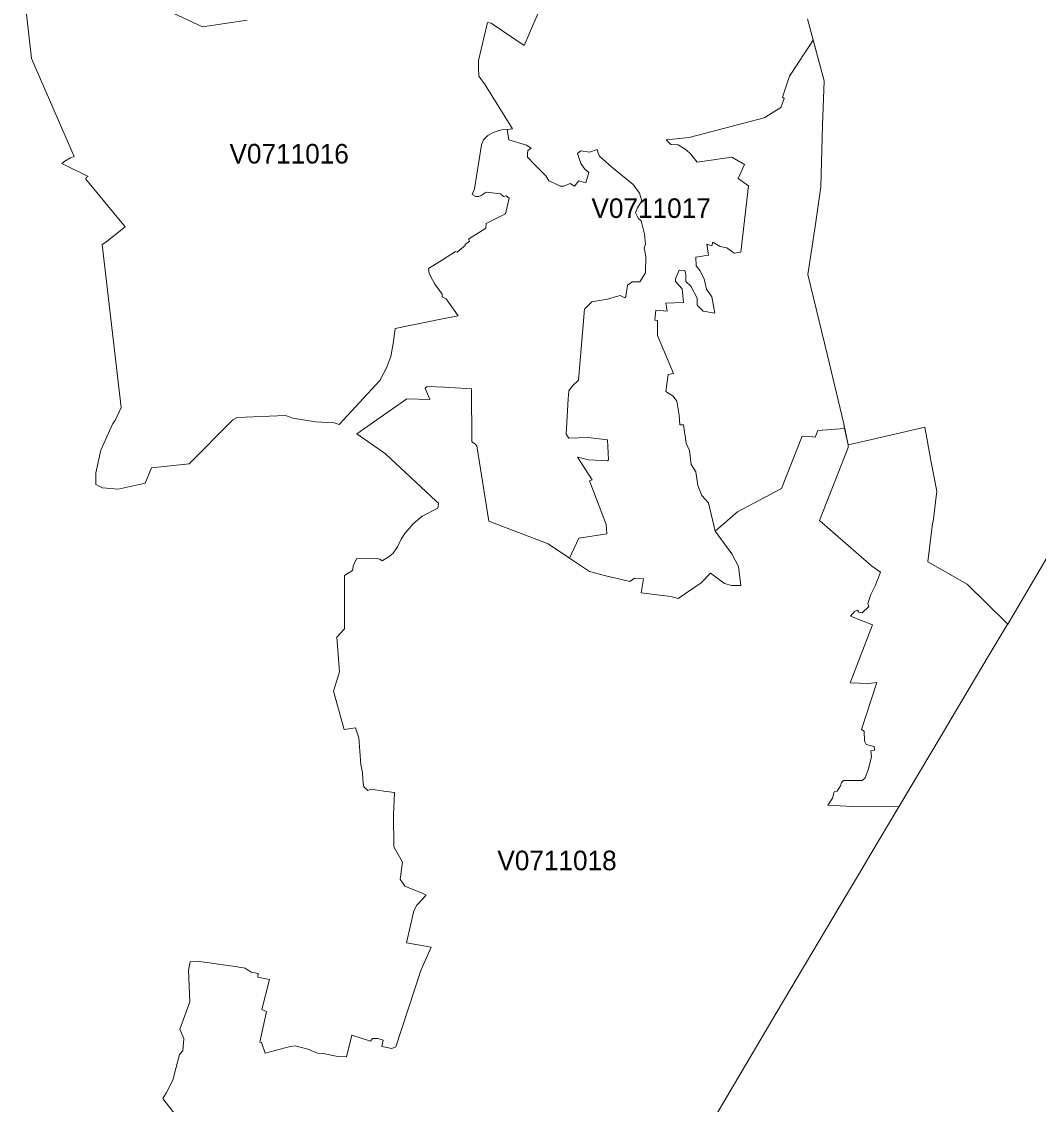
# Model space of a CAD drawing. Extents: x 369010 to 735936, y 6377141 to 6616555.
# Drawn here: x 556765 to 561961, y 6431244 to 6436776 of the extents above; entities that cross this region are included whole.
import ezdxf
from ezdxf.enums import TextEntityAlignment as Align

# ---------------------------------------------------------------- set-up
doc = ezdxf.new("R2010")
doc.units = 0
doc.header["$LTSCALE"] = 40
doc.layers.add('3', color=7, linetype='Continuous', lineweight=13)
doc.layers.add('4', color=7, linetype='Continuous')

msp = doc.modelspace()

# ---------------------------------------------------------------- linework, layer by layer
at = {"layer": '3'}
for points in [[(558362.5, 6434725.29), (558265.85, 6434731.58), (558150.49, 6434750.45), (558112.59, 6434763.03), (557866.98, 6434752.6), (557843.98, 6434742.17), (557621.37, 6434517.42), (557428.23, 6434496.4), (557396.79, 6434418.61), (557258.09, 6434387.17), (557178.32, 6434393.45), (557144.72, 6434410.17), (557144.72, 6434471.08), (557169.88, 6434586.6), (557230.79, 6434723.14), (557243.36, 6434737.87), (557272.82, 6434805.06), (557176.17, 6435636.89), (557195.2, 6435649.46), (557293.84, 6435727.25), (557092.26, 6435970.87), (557094.41, 6435979.31), (557104.84, 6435985.6), (556970.45, 6436050.81), (556985.18, 6436063.39), (557014.64, 6436080.11), (557033.5, 6436086.4), (556815.04, 6436588.53), (556764.73, 6437042.18)], [(556764.73, 6437042.18), (556815.04, 6436588.53), (557033.5, 6436086.4), (557014.64, 6436080.11), (556985.18, 6436063.39), (556970.45, 6436050.81), (557104.84, 6435985.6), (557094.41, 6435979.31), (557092.26, 6435970.87), (557293.84, 6435727.25), (557195.2, 6435649.46), (557176.17, 6435636.89), (557272.82, 6434805.06), (557243.36, 6434737.87), (557230.79, 6434723.14), (557169.88, 6434586.6), (557144.72, 6434471.08), (557144.72, 6434410.17), (557178.32, 6434393.45), (557258.09, 6434387.17), (557396.79, 6434418.61), (557428.23, 6434496.4), (557621.37, 6434517.42), (557843.98, 6434742.17), (557866.98, 6434752.6), (558112.59, 6434763.03), (558150.49, 6434750.45), (558265.85, 6434731.58), (558362.5, 6434725.29), (558387.66, 6434716.85), (558595.53, 6434941.6), (558629.13, 6435006.81), (558652.3, 6435065.57), (558662.73, 6435130.78), (558673.15, 6435208.4), (558916.28, 6435256.72), (558996.22, 6435273.61), (558934.48, 6435359.34), (558914.79, 6435370.59), (558914.62, 6435382.84), (558876.89, 6435435.3), (558864.31, 6435456.32), (558847.43, 6435489.92), (558843.29, 6435515.08), (558916.28, 6435558.6), (558982.15, 6435602.3), (558990.59, 6435597.99), (559031.47, 6435631.76), (559031.47, 6435637.38), (559053.81, 6435654.26), (559048.18, 6435664.03), (559136.73, 6435721.62), (559138.22, 6435744.13), (559237.85, 6435793.29), (559256.22, 6435874.88), (559240.67, 6435885.97), (559226.76, 6435881.83), (559212.7, 6435895.9), (559138.22, 6435905.66), (559112.9, 6435887.46), (559101.64, 6435881.83), (559086.25, 6435881.83), (559066.56, 6435893.09), (559079.13, 6435922.55), (559114.22, 6436147.47), (559125.48, 6436172.62), (559146.66, 6436193.81), (559178.93, 6436212.01), (559216.83, 6436223.27), (559245.63, 6436225.58), (559273.44, 6436227.9), (559133.92, 6436453.65), (559101.31, 6436497.84), (559098.99, 6436539.71), (559098.99, 6436576.95), (559145.5, 6436772.41), (559164.2, 6436767.61), (559333.84, 6436653.74), (559429.34, 6436879.32)], [(557214.07, 6436973), (557688.57, 6436750.23), (557917.3, 6436783.83)], [(557917.3, 6436783.83), (557688.57, 6436750.23), (557214.07, 6436973)], [(559429.34, 6436879.32), (559333.84, 6436653.74), (559164.2, 6436767.61), (559145.5, 6436772.41), (559098.99, 6436576.95), (559098.99, 6436539.71), (559101.31, 6436497.84), (559133.92, 6436453.65), (559273.44, 6436227.9), (559245.63, 6436225.58), (559254.9, 6436172.13), (559345.6, 6436144.16), (559368.77, 6436130.25), (559352.55, 6436118.5), (559350.23, 6436102.28), (559350.23, 6436083.58), (559385.15, 6436046.51), (559443.24, 6435988.25), (559459.46, 6435962.6), (559489.75, 6435948.7), (559517.72, 6435934.79), (559536.26, 6435934.79), (559568.86, 6435948.7), (559589.71, 6435934.79), (559613.05, 6435962.6), (559647.81, 6435953.33), (559664.19, 6436004.64), (559643.17, 6436023.17), (559622.32, 6436051.14), (559605.93, 6436102.28), (559615.37, 6436111.55), (559624.64, 6436116.19), (559666.51, 6436109.23), (559706.06, 6436123.14), (559710.7, 6436104.6), (559717.65, 6436088.38), (559780.37, 6436032.44), (559889.77, 6435944.06), (559922.21, 6435899.87), (559933.96, 6435860.32), (559912.94, 6435825.4), (559901.36, 6435799.74), (559915.26, 6435771.94), (559931.65, 6435757.87), (559947.86, 6435690.51), (559952.5, 6435639.2), (559945.55, 6435620.67), (559954.82, 6435576.48), (559952.5, 6435492.73), (559924.53, 6435446.23), (559885.14, 6435446.23), (559861.8, 6435429.84), (559852.53, 6435371.75), (559847.9, 6435364.8), (559824.56, 6435376.38), (559757.2, 6435357.68), (559678.09, 6435343.78), (559640.85, 6435306.54), (559610.73, 6434943.59), (559580.45, 6434915.79), (559561.91, 6434890.13), (559557.11, 6434848.26), (559547.84, 6434669.02), (559561.91, 6434648.17), (559659.56, 6434650.48), (559759.52, 6434638.9), (559764.16, 6434536.45), (559759.52, 6434531.82), (559664.19, 6434536.45), (559605.93, 6434550.35), (559680.41, 6434434.17), (559666.51, 6434429.37), (559752.57, 6434206.1), (559754.89, 6434159.6), (559613.05, 6434136.26), (559564.23, 6434033.98), (559666.51, 6433966.45), (559743.3, 6433945.44), (559873.39, 6433915.31), (559896.72, 6433931.53), (559943.23, 6433929.22), (559931.65, 6433857.06), (560012.91, 6433847.79), (560082.75, 6433838.52), (560119.99, 6433829.25)], [(560119.99, 6433829.25), (560238.49, 6433908.36), (560285.16, 6433957.19), (560357.16, 6433905.88), (560392.08, 6433894.29), (560440.9, 6433894.29), (560429.32, 6433992.11), (560394.39, 6434057.15), (560309.33, 6434171.68), (560275.73, 6434317.82), (560240.97, 6434355.06), (560219.95, 6434406.2), (560210.69, 6434476.04), (560187.35, 6434513.28), (560178.08, 6434585.27), (560161.86, 6434622.51), (560147.79, 6434715.69), (560129.26, 6434715.69), (560124.62, 6434764.51), (560113.04, 6434836.67), (560094.34, 6434862.16), (560057.1, 6434885.5), (560068.85, 6434973.88), (560096.65, 6434978.51), (560015.39, 6435171.65), (560015.39, 6435248.45), (560001.32, 6435250.77), (560005.96, 6435301.91), (560064.21, 6435297.27), (560057.1, 6435336.83), (560147.96, 6435341.46), (560140.84, 6435411.3), (560106.09, 6435448.54), (560106.09, 6435462.45), (560124.62, 6435506.63), (560154.91, 6435504.32), (560159.54, 6435485.78), (560159.54, 6435448.54), (560185.03, 6435425.21), (560217.64, 6435362.48), (560217.64, 6435327.56), (560247.92, 6435297.27), (560308.33, 6435285.69), (560292.11, 6435369.43), (560264.14, 6435408.99), (560252.56, 6435462.45), (560231.54, 6435504.32), (560213, 6435527.65), (560210.69, 6435571.84), (560275.73, 6435583.43), (560266.46, 6435639.37), (560292.11, 6435629.94), (560296.75, 6435648.64), (560333.99, 6435627.62), (560368.74, 6435620.67), (560405.98, 6435592.7), (560440.9, 6435597.5), (560480.46, 6435937.11), (560427, 6435974.35), (560459.44, 6436046.51), (560394.39, 6436083.75), (560217.64, 6436058.09), (560182.71, 6436099.97), (560161.86, 6436120.99), (560119.99, 6436146.47), (560082.75, 6436148.79), (560059.58, 6436172.13), (560175.76, 6436183.71), (560559.57, 6436283.84), (560645.63, 6436337.3), (560661.85, 6436383.81), (560652.58, 6436390.76), (560689.65, 6436497.84), (560809.64, 6436682.21), (560780.52, 6436790.78)], [(560780.52, 6436790.78), (560865.75, 6436473.67), (560857.97, 6436247.6), (560848.54, 6435932.81), (560819.74, 6435728.58), (560782.83, 6435484.62), (560881.97, 6435077.81), (560966.05, 6434720.33), (560988.55, 6434613.58), (561109.7, 6434641.05), (561380.3, 6434704.11), (561413.24, 6434525.69), (561442.7, 6434376.9), (561423.33, 6434222.16), (561420.68, 6434211.57), (561395.36, 6434015.28), (561597.94, 6433901.58), (561799.52, 6433702.81), (561804.65, 6433697.84), (562020.97, 6434064.6)], [(559759.52, 6434531.82), (559764.16, 6434536.45), (559759.52, 6434638.9), (559659.56, 6434650.48), (559561.91, 6434648.17), (559547.84, 6434669.02), (559557.11, 6434848.26), (559561.91, 6434890.13), (559580.45, 6434915.79), (559610.73, 6434943.59), (559640.85, 6435306.54), (559678.09, 6435343.78), (559757.2, 6435357.68), (559824.56, 6435376.38), (559847.9, 6435364.8), (559852.53, 6435371.75), (559861.8, 6435429.84), (559885.14, 6435446.23), (559924.53, 6435446.23), (559952.5, 6435492.73), (559954.82, 6435576.48), (559945.55, 6435620.67), (559952.5, 6435639.2), (559947.86, 6435690.51), (559931.65, 6435757.87), (559915.26, 6435771.94), (559901.36, 6435799.74), (559912.94, 6435825.4), (559933.96, 6435860.32), (559922.21, 6435899.87), (559889.77, 6435944.06), (559780.37, 6436032.44), (559717.65, 6436088.38), (559710.7, 6436104.6), (559706.06, 6436123.14), (559666.51, 6436109.23), (559624.64, 6436116.19), (559615.37, 6436111.55), (559605.93, 6436102.28), (559622.32, 6436051.14), (559643.17, 6436023.17), (559664.19, 6436004.64), (559647.81, 6435953.33), (559613.05, 6435962.6), (559589.71, 6435934.79), (559568.86, 6435948.7), (559536.26, 6435934.79), (559517.72, 6435934.79), (559489.75, 6435948.7), (559459.46, 6435962.6), (559443.24, 6435988.25), (559385.15, 6436046.51), (559350.23, 6436083.58), (559350.23, 6436102.28), (559352.55, 6436118.5), (559368.77, 6436130.25), (559345.6, 6436144.16), (559254.9, 6436172.13), (559245.63, 6436225.58), (559216.83, 6436223.27), (559178.93, 6436212.01), (559146.66, 6436193.81), (559125.48, 6436172.62), (559114.22, 6436147.47), (559079.13, 6435922.55), (559066.56, 6435893.09), (559086.25, 6435881.83), (559101.64, 6435881.83), (559112.9, 6435887.46), (559138.22, 6435905.66), (559212.7, 6435895.9), (559226.76, 6435881.83), (559240.67, 6435885.97), (559256.22, 6435874.88), (559237.85, 6435793.29), (559138.22, 6435744.13), (559136.73, 6435721.62), (559048.18, 6435664.03), (559053.81, 6435654.26), (559031.47, 6435637.38), (559031.47, 6435631.76), (558990.59, 6435597.99), (558982.15, 6435602.3), (558916.28, 6435558.6), (558843.29, 6435515.08), (558847.43, 6435489.92), (558864.31, 6435456.32), (558876.89, 6435435.3), (558914.62, 6435382.84), (558914.79, 6435370.59), (558934.48, 6435359.34), (558996.22, 6435273.61), (558916.28, 6435256.72), (558673.15, 6435208.4), (558662.73, 6435130.78), (558652.3, 6435065.57), (558629.13, 6435006.81), (558595.53, 6434941.6), (558387.66, 6434716.85), (558362.5, 6434725.29)], [(557594.07, 6431580.71), (557573.05, 6431626.89), (557623.53, 6431767.73), (557617.24, 6431929.43), (557625.68, 6431971.47), (557673.84, 6431973.62), (557856.56, 6431948.3), (557906.87, 6431939.86), (557938.48, 6431919), (557974.06, 6431912.72), (557972.08, 6431893.68), (558030.83, 6431881.1), (557993.1, 6431727.85), (558016.1, 6431717.26), (557982.5, 6431561.85), (557990.95, 6431559.7), (558009.81, 6431505.08), (558137.91, 6431538.68), (558163.07, 6431542.98), (558228.11, 6431526.1), (558276.44, 6431505.08), (558305.9, 6431503.09), (558381.37, 6431488.36), (558425.56, 6431486.21), (558452.87, 6431597.6), (558547.37, 6431565.98), (558557.8, 6431580.71), (558585.1, 6431580.71), (558612.41, 6431572.27), (558606.12, 6431538.68), (558656.44, 6431528.25), (558677.46, 6431536.69), (558805.56, 6431927.28), (558818.13, 6431958.89), (558858.02, 6432047.1), (558732.07, 6432068.12), (558769.81, 6432231.97), (558784.54, 6432261.27), (558807.71, 6432286.59), (558832.86, 6432311.75), (558811.85, 6432322.17), (558723.63, 6432357.92), (558698.47, 6432393.67), (558711.05, 6432481.88), (558667.03, 6432559.67), (558664.88, 6432723.52), (558671.17, 6432836.89), (558616.55, 6432843.18), (558549.36, 6432853.61), (558534.63, 6432847.32), (558513.77, 6432866.35), (558509.47, 6432883.07), (558507.32, 6432937.68), (558499.04, 6432979.72), (558488.45, 6433116.26), (558471.73, 6433166.74), (558412.98, 6433158.3), (558358.36, 6433355.74), (558389.81, 6433454.39), (558375.08, 6433630.98), (558414.97, 6433672.85), (558414.97, 6433945.93), (558454.85, 6433971.25), (558461.14, 6434000.55), (558478.02, 6434032.16), (558566.24, 6434034.15), (558595.53, 6434030.01), (558608.11, 6434021.57), (558643.86, 6434042.59), (558662.73, 6434059.47), (558685.9, 6434093.07), (558704.76, 6434130.8), (558723.63, 6434160.26), (558765.67, 6434210.74), (558811.85, 6434248.47), (558891.62, 6434290.51), (558895.76, 6434315.67), (558883.18, 6434326.26), (558624.99, 6434567.73), (558478.02, 6434670.67), (558734.06, 6434849.25), (558851.73, 6434845.12), (558826.58, 6434903.87), (558837, 6434912.31), (558926.04, 6434908.17), (559063.74, 6434899.73), (559065.07, 6434628.47), (559079.13, 6434620.03), (559090.39, 6434608.78), (559152.29, 6434223.65), (559455.66, 6434106.97), (559564.23, 6434033.98), (559613.05, 6434136.26), (559754.89, 6434159.6), (559752.57, 6434206.1), (559666.51, 6434429.37), (559680.41, 6434434.17), (559605.93, 6434550.35), (559664.19, 6434536.45), (559759.52, 6434531.82)], [(560307.01, 6431178.87), (560620.31, 6431709.97), (560986.4, 6432322.01), (561042.34, 6432417.01), (561104.57, 6432523.59), (561243.26, 6432755.96), (561248.06, 6432763.9), (561011.72, 6432765.72), (560884.29, 6432772.67), (560908.45, 6432808.75), (560917.06, 6432839.7), (560932.45, 6432843.18), (560949.66, 6432870.82), (560954.96, 6432888.03), (560965.22, 6432898.29), (561059.89, 6432898.29), (561075.28, 6432912.03), (561090.84, 6432953.4), (561108.05, 6433018.78), (561104.57, 6433049.73), (561123.44, 6433053.2), (561121.78, 6433072.24), (561080.57, 6433082.5), (561071.97, 6433099.71), (561070.15, 6433151.35), (561056.41, 6433158.3), (561135.52, 6433399.27), (561094.31, 6433394.14), (560999.64, 6433397.62), (561113.18, 6433693.7), (561001.3, 6433738.56), (561021.99, 6433762.55), (561037.54, 6433769.5), (561044.33, 6433759.08), (561059.89, 6433755.77), (561094.31, 6433786.72), (561089.18, 6433802.11), (561104.57, 6433848.62), (561126.92, 6433893.47), (561154.55, 6433962.32), (561108.05, 6433995.09), (560843.08, 6434227.45), (560989.22, 6434599.34), (560988.55, 6434613.58), (560970.84, 6434697.49), (560834.47, 6434687.06), (560820.73, 6434652.63), (560793.09, 6434656.11), (560753.54, 6434657.93), (560648.61, 6434390.97), (560423.19, 6434270.49), (560309.33, 6434171.68), (560394.39, 6434057.15), (560429.32, 6433992.11), (560440.9, 6433894.29), (560392.08, 6433894.29), (560357.16, 6433905.88), (560285.16, 6433957.19), (560238.49, 6433908.36), (560119.99, 6433829.25), (560082.75, 6433838.52), (560012.91, 6433847.79), (559931.65, 6433857.06), (559943.23, 6433929.22), (559896.72, 6433931.53), (559873.39, 6433915.31), (559743.3, 6433945.44), (559666.51, 6433966.45), (559564.23, 6434033.98), (559455.66, 6434106.97), (559152.29, 6434223.65), (559090.39, 6434608.78), (559079.13, 6434620.03), (559065.07, 6434628.47), (559063.74, 6434899.73), (558926.04, 6434908.17), (558837, 6434912.31), (558826.58, 6434903.87), (558851.73, 6434845.12), (558734.06, 6434849.25), (558478.02, 6434670.67), (558624.99, 6434567.73), (558883.18, 6434326.26), (558895.76, 6434315.67), (558891.62, 6434290.51), (558811.85, 6434248.47), (558765.67, 6434210.74), (558723.63, 6434160.26), (558704.76, 6434130.8), (558685.9, 6434093.07), (558662.73, 6434059.47), (558643.86, 6434042.59), (558608.11, 6434021.57), (558595.53, 6434030.01), (558566.24, 6434034.15)], [(558566.24, 6434034.15), (558478.02, 6434032.16), (558461.14, 6434000.55), (558454.85, 6433971.25), (558414.97, 6433945.93), (558414.97, 6433672.85), (558375.08, 6433630.98), (558389.81, 6433454.39), (558358.36, 6433355.74), (558412.98, 6433158.3), (558471.73, 6433166.74), (558488.45, 6433116.26), (558499.04, 6432979.72), (558507.32, 6432937.68), (558509.47, 6432883.07), (558513.77, 6432866.35), (558534.63, 6432847.32), (558549.36, 6432853.61), (558616.55, 6432843.18), (558671.17, 6432836.89), (558664.88, 6432723.52), (558667.03, 6432559.67), (558711.05, 6432481.88), (558698.47, 6432393.67), (558723.63, 6432357.92), (558811.85, 6432322.17), (558832.86, 6432311.75), (558807.71, 6432286.59), (558784.54, 6432261.27), (558769.81, 6432231.97), (558732.07, 6432068.12), (558858.02, 6432047.1), (558818.13, 6431958.89), (558805.56, 6431927.28), (558677.46, 6431536.69), (558656.44, 6431528.25), (558606.12, 6431538.68), (558612.41, 6431572.27), (558585.1, 6431580.71), (558557.8, 6431580.71), (558547.37, 6431565.98), (558452.87, 6431597.6), (558425.56, 6431486.21), (558381.37, 6431488.36), (558305.9, 6431503.09), (558276.44, 6431505.08), (558228.11, 6431526.1), (558163.07, 6431542.98), (558137.91, 6431538.68), (558009.81, 6431505.08), (557990.95, 6431559.7), (557982.5, 6431561.85), (558016.1, 6431717.26), (557993.1, 6431727.85), (558030.83, 6431881.1), (557972.08, 6431893.68), (557974.06, 6431912.72), (557938.48, 6431919), (557906.87, 6431939.86), (557856.56, 6431948.3), (557673.84, 6431973.62), (557625.68, 6431971.47), (557617.24, 6431929.43), (557623.53, 6431767.73), (557573.05, 6431626.89), (557594.07, 6431580.71), (557587.78, 6431517.66), (557571.06, 6431498.79), (557552.03, 6431427.46), (557537.46, 6431366.55), (557505.85, 6431303.5), (557486.99, 6431274.04), (557724.32, 6430963.22)], [(557724.32, 6430963.22), (557486.99, 6431274.04), (557505.85, 6431303.5), (557537.46, 6431366.55), (557552.03, 6431427.46), (557571.06, 6431498.79), (557587.78, 6431517.66), (557594.07, 6431580.71)]]:
    msp.add_lwpolyline(points, dxfattribs=at)
for points in [[(560809.64, 6436682.21), (560689.65, 6436497.84), (560652.58, 6436390.76), (560661.85, 6436383.81), (560645.63, 6436337.3), (560559.57, 6436283.84), (560175.76, 6436183.71), (560059.58, 6436172.13), (560082.75, 6436148.79), (560119.99, 6436146.47), (560161.86, 6436120.99), (560182.71, 6436099.97), (560217.64, 6436058.09), (560394.39, 6436083.75), (560459.44, 6436046.51), (560427, 6435974.35), (560480.46, 6435937.11), (560440.9, 6435597.5), (560405.98, 6435592.7), (560368.74, 6435620.67), (560333.99, 6435627.62), (560296.75, 6435648.64), (560292.11, 6435629.94), (560266.46, 6435639.37), (560275.73, 6435583.43), (560210.69, 6435571.84), (560213, 6435527.65), (560231.54, 6435504.32), (560252.56, 6435462.45), (560264.14, 6435408.99), (560292.11, 6435369.43), (560308.33, 6435285.69), (560247.92, 6435297.27), (560217.64, 6435327.56), (560217.64, 6435362.48), (560185.03, 6435425.21), (560159.54, 6435448.54), (560159.54, 6435485.78), (560154.91, 6435504.32), (560124.62, 6435506.63), (560106.09, 6435462.45), (560106.09, 6435448.54), (560140.84, 6435411.3), (560147.96, 6435341.46), (560057.1, 6435336.83), (560064.21, 6435297.27), (560005.96, 6435301.91), (560001.32, 6435250.77), (560015.39, 6435248.45), (560015.39, 6435171.65), (560096.65, 6434978.51), (560068.85, 6434973.88), (560057.1, 6434885.5), (560094.34, 6434862.16), (560113.04, 6434836.67), (560124.62, 6434764.51), (560129.26, 6434715.69), (560147.79, 6434715.69), (560161.86, 6434622.51), (560178.08, 6434585.27), (560187.35, 6434513.28), (560210.69, 6434476.04), (560219.95, 6434406.2), (560240.97, 6434355.06), (560275.73, 6434317.82), (560309.33, 6434171.68), (560423.19, 6434270.49), (560648.61, 6434390.97), (560753.54, 6434657.93), (560793.09, 6434656.11), (560820.73, 6434652.63), (560834.47, 6434687.06), (560970.84, 6434697.49), (560966.05, 6434720.33), (560881.97, 6435077.81), (560782.83, 6435484.62), (560819.74, 6435728.58), (560848.54, 6435932.81), (560857.97, 6436247.6), (560865.75, 6436473.67)], [(560988.55, 6434613.58), (560989.22, 6434599.34), (560843.08, 6434227.45), (561108.05, 6433995.09), (561154.55, 6433962.32), (561126.92, 6433893.47), (561104.57, 6433848.62), (561089.18, 6433802.11), (561094.31, 6433786.72), (561059.89, 6433755.77), (561044.33, 6433759.08), (561037.54, 6433769.5), (561021.99, 6433762.55), (561001.3, 6433738.56), (561113.18, 6433693.7), (560999.64, 6433397.62), (561094.31, 6433394.14), (561135.52, 6433399.27), (561056.41, 6433158.3), (561070.15, 6433151.35), (561071.97, 6433099.71), (561080.57, 6433082.5), (561121.78, 6433072.24), (561123.44, 6433053.2), (561104.57, 6433049.73), (561108.05, 6433018.78), (561090.84, 6432953.4), (561075.28, 6432912.03), (561059.89, 6432898.29), (560965.22, 6432898.29), (560954.96, 6432888.03), (560949.66, 6432870.82), (560932.45, 6432843.18), (560917.06, 6432839.7), (560908.45, 6432808.75), (560884.29, 6432772.67), (561011.72, 6432765.72), (561248.06, 6432763.9), (561465.04, 6433126.36), (561515.85, 6433213.41), (561704.36, 6433532.34), (561802.17, 6433693.7), (561804.65, 6433697.84), (561799.52, 6433702.81), (561597.94, 6433901.58), (561395.36, 6434015.28), (561420.68, 6434211.57), (561423.33, 6434222.16), (561442.7, 6434376.9), (561413.24, 6434525.69), (561380.3, 6434704.11), (561109.7, 6434641.05)]]:
    msp.add_lwpolyline(points, close=True, dxfattribs=at)

# ---------------------------------------------------------------- texts
at = {"layer": '4'}
for s, p in [('V0711016', (558132.03, 6436051.24)), ('V0711017', (559981.86, 6435773.1)), ('V0711018', (559500.97, 6432439.79))]:
    msp.add_text(s, height=100, dxfattribs=at).set_placement(p, align=Align.CENTER)

doc.saveas('drawing.dxf')
